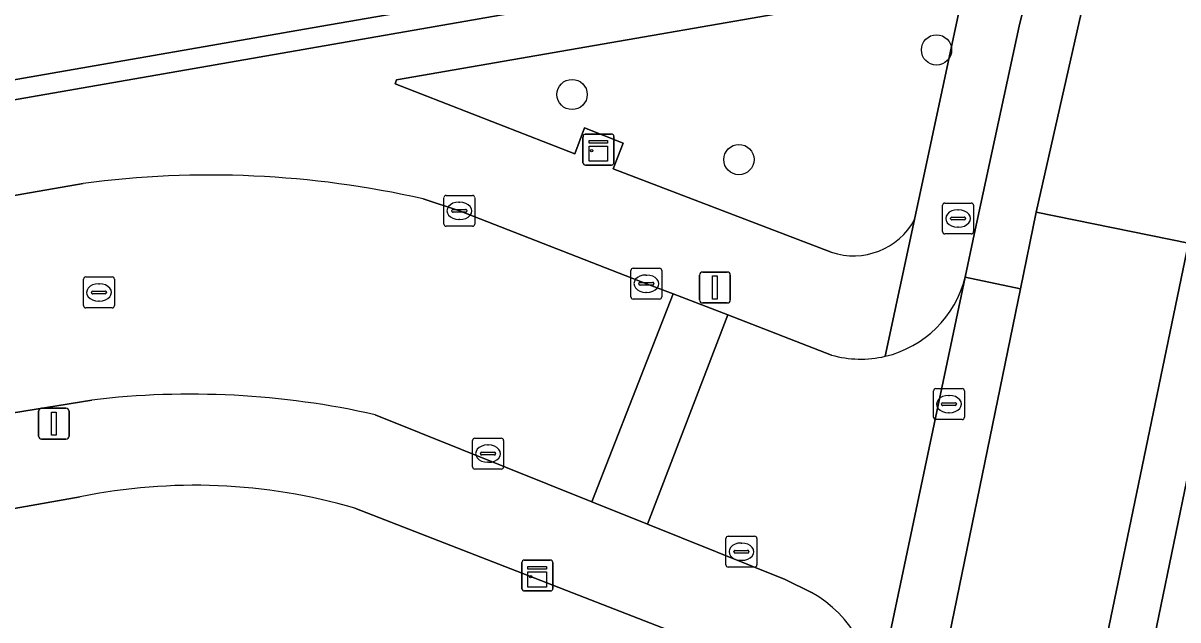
# Model space of a CAD drawing. Extents: x 162879 to 165540, y 384011 to 385181.
# Drawn here: x 164369.65 to 164406.98, y 384757.72 to 384777.01 of the extents above; entities that cross this region are included whole.
import ezdxf

# ---------------------------------------------------------------- set-up
doc = ezdxf.new("R2010")
doc.units = 0
for name, color, linetype in [('IMGEO_Boom', 7, 'Continuous'), ('IMGEO_Groenvoorziening', 7, 'Continuous'), ('IMGEO_Kast', 7, 'Continuous'), ('IMGEO_Kolk', 7, 'Continuous'), ('IMGEO_Lichtmast', 7, 'Continuous'), ('IMGEO_Rijbaan_lokaal_gesloten', 7, 'Continuous'), ('IMGEO_Rijbaan_lokaal_open', 7, 'Continuous'), ('IMGEO_Rioolput', 7, 'Continuous'), ('IMGEO_Verkeerseiland_open', 7, 'Continuous'), ('IMGEO_Voetpad_open', 7, 'Continuous')]:
    doc.layers.add(name, color=color, linetype=linetype)

msp = doc.modelspace()

# ---------------------------------------------------------------- linework, layer by layer
at = {"layer": 'IMGEO_Boom'}
for centre in [(164399.181, 384776.141), (164387.4, 384774.7), (164392.793, 384772.596)]:
    msp.add_circle(centre, 0.489, dxfattribs=at)
at = {"layer": 'IMGEO_Groenvoorziening'}
for points in [[(164282.829, 384765.172), (164283.45, 384761.019), (164283.687, 384760.203), (164300.25, 384763.088), (164300.077, 384764.098), (164299.838, 384765.042), (164303.716, 384765.684), (164303.794, 384764.751), (164303.957, 384763.77), (164379.249, 384776.9), (164399.038, 384780.326)], [(164400.116, 384778.376), (164381.721, 384775.176), (164381.683, 384775.043), (164387.485, 384772.786), (164387.803, 384773.623), (164389.049, 384773.128), (164388.73, 384772.297), (164395.78, 384769.605)], [(164398.473, 384770.661), (164400.116, 384778.376)], [(164371.502, 384761.692), (164362.401, 384760.083)], [(164393.818, 384756.098), (164380.376, 384761.331)]]:
    msp.add_lwpolyline(points, dxfattribs=at)
for centre, radius, start, end in [((164396.502, 384771.726), 2.241, 251.2131, 331.6099), ((164375.209, 384743.558), 18.509, 73.7889, 101.5521)]:
    msp.add_arc(centre, radius, start, end, dxfattribs=at)
at = {"layer": 'IMGEO_Kast'}
for p, q in [((164387.753, 384772.495), (164387.753, 384773.336)), ((164387.753, 384773.336), (164387.753, 384772.495)), ((164387.828, 384773.42), (164388.669, 384773.42)), ((164388.669, 384773.42), (164387.828, 384773.42)), ((164388.753, 384773.345), (164388.753, 384772.504)), ((164388.753, 384772.504), (164388.753, 384773.345)), ((164388.678, 384772.42), (164387.837, 384772.42)), ((164387.837, 384772.42), (164388.678, 384772.42)), ((164385.78, 384758.725), (164385.78, 384759.566)), ((164385.78, 384759.566), (164385.78, 384758.725)), ((164385.855, 384759.65), (164386.696, 384759.65)), ((164386.696, 384759.65), (164385.855, 384759.65)), ((164386.78, 384759.575), (164386.78, 384758.734)), ((164386.78, 384758.734), (164386.78, 384759.575)), ((164386.705, 384758.65), (164385.864, 384758.65)), ((164385.864, 384758.65), (164386.705, 384758.65))]:
    msp.add_line(p, q, dxfattribs=at)
for points in [[(164387.948, 384773.21), (164388.548, 384773.21), (164388.548, 384773.125), (164387.948, 384773.125), (164387.948, 384773.21)], [(164387.948, 384773.035), (164388.548, 384773.035), (164388.548, 384772.546), (164387.948, 384772.546), (164387.948, 384773.035)], [(164385.975, 384759.44), (164386.575, 384759.44), (164386.575, 384759.355), (164385.975, 384759.355), (164385.975, 384759.44)], [(164385.975, 384759.265), (164386.575, 384759.265), (164386.575, 384758.776), (164385.975, 384758.776), (164385.975, 384759.265)]]:
    msp.add_lwpolyline(points, dxfattribs=at)
for centre in [(164388.032, 384772.884), (164386.059, 384759.114)]:
    msp.add_circle(centre, 0.0377, dxfattribs=at)
for centre, start, end in [((164387.831, 384773.342), 92.4484, 184.2845), ((164387.831, 384773.342), 92.4484, 184.2845), ((164388.675, 384773.342), 2.4484, 94.2845), ((164388.675, 384773.342), 2.4484, 94.2845), ((164387.831, 384772.498), 182.4484, 274.2845), ((164387.831, 384772.498), 182.4484, 274.2845), ((164388.675, 384772.498), 272.4484, 4.2845), ((164388.675, 384772.498), 272.4484, 4.2845), ((164385.858, 384759.572), 92.4484, 184.2845), ((164385.858, 384759.572), 92.4484, 184.2845), ((164386.702, 384759.572), 2.4484, 94.2845), ((164386.702, 384759.572), 2.4484, 94.2845), ((164385.858, 384758.728), 182.4484, 274.2845), ((164385.858, 384758.728), 182.4484, 274.2845), ((164386.702, 384758.728), 272.4484, 4.2845), ((164386.702, 384758.728), 272.4484, 4.2845)]:
    msp.add_arc(centre, 0.0779, start, end, dxfattribs=at)
at = {"layer": 'IMGEO_Kolk'}
for p, q in [((164383.256, 384770.513), (164383.256, 384771.365)), ((164383.331, 384771.439), (164384.183, 384771.439)), ((164384.257, 384771.365), (164384.257, 384770.513)), ((164383.558, 384770.982), (164383.956, 384770.982)), ((164383.744, 384771.219), (164383.769, 384771.219)), ((164383.515, 384770.933), (164383.515, 384770.945)), ((164383.953, 384770.896), (164383.555, 384770.896)), ((164383.767, 384770.659), (164383.742, 384770.659)), ((164383.999, 384770.945), (164383.999, 384770.933)), ((164384.183, 384770.439), (164383.331, 384770.439)), ((164389.3, 384768.158), (164389.3, 384769.01)), ((164389.375, 384769.084), (164390.227, 384769.084)), ((164389.788, 384768.864), (164389.813, 384768.864)), ((164390.301, 384769.01), (164390.301, 384768.158)), ((164389.559, 384768.578), (164389.559, 384768.59)), ((164389.997, 384768.541), (164389.599, 384768.541)), ((164389.602, 384768.627), (164390, 384768.627)), ((164390.043, 384768.59), (164390.043, 384768.578)), ((164390.227, 384768.084), (164389.375, 384768.084)), ((164389.811, 384768.304), (164389.786, 384768.304)), ((164384.183, 384762.664), (164384.183, 384763.516)), ((164384.258, 384763.59), (164385.11, 384763.59)), ((164385.184, 384763.516), (164385.184, 384762.664)), ((164384.485, 384763.133), (164384.883, 384763.133)), ((164384.671, 384763.37), (164384.696, 384763.37)), ((164384.442, 384763.084), (164384.442, 384763.096)), ((164384.88, 384763.047), (164384.482, 384763.047)), ((164384.694, 384762.81), (164384.669, 384762.81)), ((164384.926, 384763.096), (164384.926, 384763.084)), ((164385.11, 384762.59), (164384.258, 384762.59)), ((164392.374, 384759.495), (164392.374, 384760.347)), ((164392.449, 384760.421), (164393.301, 384760.421)), ((164392.862, 384760.201), (164392.887, 384760.201)), ((164393.375, 384760.347), (164393.375, 384759.495)), ((164392.633, 384759.915), (164392.633, 384759.927)), ((164393.071, 384759.878), (164392.673, 384759.878)), ((164392.676, 384759.964), (164393.074, 384759.964)), ((164393.117, 384759.927), (164393.117, 384759.915)), ((164393.301, 384759.421), (164392.449, 384759.421)), ((164392.885, 384759.641), (164392.86, 384759.641))]:
    msp.add_line(p, q, dxfattribs=at)
for points in [[(164383.256, 384770.513), (164383.256, 384771.365)], [(164383.331, 384771.439), (164384.183, 384771.439)], [(164384.257, 384771.365), (164384.257, 384770.513)], [(164384.183, 384770.439), (164383.331, 384770.439)], [(164389.3, 384768.158), (164389.3, 384769.01)], [(164389.375, 384769.084), (164390.227, 384769.084)], [(164390.301, 384769.01), (164390.301, 384768.158)], [(164390.227, 384768.084), (164389.375, 384768.084)], [(164384.183, 384762.664), (164384.183, 384763.516)], [(164384.258, 384763.59), (164385.11, 384763.59)], [(164385.184, 384763.516), (164385.184, 384762.664)], [(164385.11, 384762.59), (164384.258, 384762.59)], [(164392.374, 384759.495), (164392.374, 384760.347)], [(164392.449, 384760.421), (164393.301, 384760.421)], [(164393.375, 384760.347), (164393.375, 384759.495)], [(164393.301, 384759.421), (164392.449, 384759.421)]]:
    msp.add_lwpolyline(points, dxfattribs=at)
for centre, radius, start, end in [((164383.333, 384771.363), 0.0765, 91.552, 178.448), ((164383.333, 384771.363), 0.0765, 91.552, 178.448), ((164384.181, 384771.363), 0.0765, 1.552, 88.448), ((164384.181, 384771.363), 0.0765, 1.552, 88.448), ((164383.555, 384770.942), 0.0403, 85.8775, 175.7526), ((164383.96, 384770.944), 0.0386, 1.7309, 96.639), ((164383.552, 384770.932), 0.0366, 178.938, 274.7102), ((164383.956, 384770.939), 0.043, 264.8664, 352.4533), ((164383.333, 384770.515), 0.0765, 181.552, 268.448), ((164383.333, 384770.515), 0.0765, 181.552, 268.448), ((164384.181, 384770.515), 0.0765, 271.552, 358.448), ((164384.181, 384770.515), 0.0765, 271.552, 358.448), ((164389.377, 384769.008), 0.0765, 91.552, 178.448), ((164389.377, 384769.008), 0.0765, 91.552, 178.448), ((164390.225, 384769.008), 0.0765, 1.552, 88.448), ((164390.225, 384769.008), 0.0765, 1.552, 88.448), ((164389.599, 384768.587), 0.0403, 85.8775, 175.7526), ((164389.596, 384768.577), 0.0366, 178.938, 274.7102), ((164390, 384768.584), 0.043, 264.8664, 352.4533), ((164390.004, 384768.589), 0.0386, 1.7309, 96.639), ((164389.377, 384768.16), 0.0765, 181.552, 268.448), ((164389.377, 384768.16), 0.0765, 181.552, 268.448), ((164390.225, 384768.16), 0.0765, 271.552, 358.448), ((164390.225, 384768.16), 0.0765, 271.552, 358.448), ((164384.26, 384763.514), 0.0765, 91.552, 178.448), ((164384.26, 384763.514), 0.0765, 91.552, 178.448), ((164385.108, 384763.514), 0.0765, 1.552, 88.448), ((164385.108, 384763.514), 0.0765, 1.552, 88.448), ((164384.482, 384763.093), 0.0403, 85.8775, 175.7526), ((164384.887, 384763.095), 0.0386, 1.7309, 96.639), ((164384.479, 384763.083), 0.0366, 178.938, 274.7102), ((164384.883, 384763.09), 0.043, 264.8664, 352.4533), ((164384.26, 384762.666), 0.0765, 181.552, 268.448), ((164384.26, 384762.666), 0.0765, 181.552, 268.448), ((164385.108, 384762.666), 0.0765, 271.552, 358.448), ((164385.108, 384762.666), 0.0765, 271.552, 358.448), ((164392.451, 384760.345), 0.0765, 91.552, 178.448), ((164392.451, 384760.345), 0.0765, 91.552, 178.448), ((164393.299, 384760.345), 0.0765, 1.552, 88.448), ((164393.299, 384760.345), 0.0765, 1.552, 88.448), ((164392.673, 384759.924), 0.0403, 85.8775, 175.7526), ((164392.67, 384759.914), 0.0366, 178.938, 274.7102), ((164393.074, 384759.921), 0.043, 264.8664, 352.4533), ((164393.078, 384759.926), 0.0386, 1.7309, 96.639), ((164392.451, 384759.497), 0.0765, 181.552, 268.448), ((164392.451, 384759.497), 0.0765, 181.552, 268.448), ((164393.299, 384759.497), 0.0765, 271.552, 358.448), ((164393.299, 384759.497), 0.0765, 271.552, 358.448)]:
    msp.add_arc(centre, radius, start, end, dxfattribs=at)
for centre, major_axis, ratio, start_param, end_param in [((164383.743, 384770.939), (-0.387, 0.002), 0.722429, 4.712389, 7.853982), ((164383.768, 384770.939), (-0.39, 0.002), 0.717154, 1.570796, 4.712389), ((164389.787, 384768.584), (-0.387, 0.002), 0.722429, 4.712389, 7.853982), ((164389.812, 384768.584), (-0.39, 0.002), 0.717154, 1.570796, 4.712389), ((164384.67, 384763.09), (-0.387, 0.002), 0.722429, 4.712389, 7.853982), ((164384.695, 384763.09), (-0.39, 0.002), 0.717154, 1.570796, 4.712389), ((164392.861, 384759.921), (-0.387, 0.002), 0.722429, 4.712389, 7.853982), ((164392.886, 384759.921), (-0.39, 0.002), 0.717154, 1.570796, 4.712389)]:
    msp.add_ellipse(centre, major_axis=major_axis, ratio=ratio, start_param=start_param, end_param=end_param, dxfattribs=at)
at = {"layer": 'IMGEO_Lichtmast'}
for p, q in [((164391.524, 384768.062), (164391.524, 384768.862)), ((164391.524, 384768.862), (164391.524, 384768.062)), ((164391.624, 384768.962), (164392.414, 384768.962)), ((164392.414, 384768.962), (164391.624, 384768.962)), ((164392.514, 384768.862), (164392.514, 384768.062)), ((164392.514, 384768.062), (164392.514, 384768.862)), ((164392.414, 384767.962), (164391.624, 384767.962)), ((164391.624, 384767.962), (164392.414, 384767.962)), ((164370.151, 384763.66), (164370.151, 384764.46)), ((164370.151, 384764.46), (164370.151, 384763.66)), ((164370.251, 384764.56), (164371.041, 384764.56)), ((164371.041, 384764.56), (164370.251, 384764.56)), ((164371.141, 384764.46), (164371.141, 384763.66)), ((164371.141, 384763.66), (164371.141, 384764.46)), ((164371.041, 384763.56), (164370.251, 384763.56)), ((164370.251, 384763.56), (164371.041, 384763.56))]:
    msp.add_line(p, q, dxfattribs=at)
for points in [[(164391.944, 384768.837), (164392.094, 384768.837), (164392.094, 384768.087), (164391.944, 384768.087), (164391.944, 384768.837)], [(164370.571, 384764.435), (164370.721, 384764.435), (164370.721, 384763.685), (164370.571, 384763.685), (164370.571, 384764.435)]]:
    msp.add_lwpolyline(points, dxfattribs=at)
for centre, start, end in [((164391.624, 384768.862), 90, 180), ((164391.624, 384768.862), 90, 180), ((164392.414, 384768.862), 0, 90), ((164392.414, 384768.862), 360, 90), ((164391.624, 384768.062), 180, 270), ((164391.624, 384768.062), 180, 270), ((164392.414, 384768.062), 270, 0), ((164392.414, 384768.062), 270, 0), ((164370.251, 384764.46), 90, 180), ((164370.251, 384764.46), 90, 180), ((164371.041, 384764.46), 0, 90), ((164371.041, 384764.46), 360, 90), ((164370.251, 384763.66), 180, 270), ((164370.251, 384763.66), 180, 270), ((164371.041, 384763.66), 270, 0), ((164371.041, 384763.66), 270, 0)]:
    msp.add_arc(centre, 0.1, start, end, dxfattribs=at)
at = {"layer": 'IMGEO_Rijbaan_lokaal_gesloten'}
for points in [[(164409.782, 384804.552), (164405.514, 384790.878), (164402.951, 384781.457), (164401.848, 384776.91), (164400.398, 384770.173), (164400.104, 384768.794), (164401.893, 384768.418), (164402.402, 384770.896), (164405.946, 384786.587), (164410.1, 384800.062), (164412.584, 384807.324), (164415.456, 384814.509), (164419.027, 384821.81), (164425.703, 384834.781), (164430.361, 384843.091)], [(164410.1, 384800.062), (164405.946, 384786.587), (164402.402, 384770.896), (164407.326, 384769.894), (164410.876, 384786.043), (164414.758, 384799.053)], [(164371.601, 384771.819), (164361.498, 384770.071), (164346.209, 384767.398), (164324.914, 384763.697), (164289.347, 384757.489), (164279.535, 384755.77), (164266.209, 384753.43), (164257.378, 384751.922), (164246.314, 384750), (164240.108, 384748.922), (164237.753, 384748.5), (164184.34, 384739.338), (164178.884, 384738.404), (164123.872, 384728.793), (164118.192, 384727.8)], [(164381.039, 384764.347), (164388.043, 384761.532), (164390.667, 384768.256), (164389.801, 384768.583), (164383.757, 384770.938), (164382.584, 384771.324)], [(164369.716, 384630.619), (164371.43, 384635.723), (164371.683, 384636.478), (164378.046, 384654.783), (164386.545, 384678.76), (164390.748, 384691.883), (164392.79, 384698.26), (164398.329, 384718.554), (164402.931, 384741.104), (164403.947, 384746.037), (164404.756, 384750), (164405.4, 384753.153), (164408.791, 384769.588), (164407.326, 384769.894), (164403.204, 384750), (164402.862, 384748.351), (164396.898, 384720.839), (164392.862, 384705.616), (164389.076, 384692.416), (164387.739, 384687.753), (164385.333, 384680.686), (164371.904, 384641.543), (164357.854, 384600.926)], [(164239.041, 384741.721), (164240.196, 384741.928), (164240.504, 384741.984), (164259.24, 384745.138), (164264.928, 384746.16), (164287.286, 384750), (164347.249, 384760.637), (164364.484, 384763.619), (164364.744, 384763.664), (164371.872, 384764.823)]]:
    msp.add_lwpolyline(points, dxfattribs=at)
msp.add_lwpolyline([(164389.601, 384711.984), (164392.706, 384723.789), (164397.98, 384749.37), (164398.109, 384750), (164401.893, 384768.418), (164400.104, 384768.794), (164397.186, 384754.944), (164393.994, 384737.568), (164391.963, 384727.781), (164390.233, 384720.25), (164387.079, 384708.144), (164383.077, 384694.337), (164382.886, 384693.677), (164378.896, 384681.413), (164380.274, 384680.965), (164381.062, 384683.249), (164384.168, 384692.646), (164384.526, 384693.869), (164386.419, 384700.335)], close=True, dxfattribs=at)
for centre, radius, start, end in [((164375.724, 384741.203), 30.893, 77.1695, 97.6693), ((164375.071, 384737.925), 27.087, 77.2722, 96.7829)]:
    msp.add_arc(centre, radius, start, end, dxfattribs=at)
at = {"layer": 'IMGEO_Rijbaan_lokaal_open'}
for points in [[(164407.326, 384769.894), (164402.402, 384770.896), (164401.893, 384768.418), (164398.109, 384750), (164397.98, 384749.37), (164402.862, 384748.351), (164403.204, 384750)], [(164392.437, 384767.579), (164390.667, 384768.256), (164388.043, 384761.532), (164389.835, 384760.812)]]:
    msp.add_lwpolyline(points, close=True, dxfattribs=at)
for points in [[(164408.791, 384769.588), (164405.4, 384753.153)], [(164397.186, 384754.944), (164400.104, 384768.794)], [(164395.787, 384766.278), (164392.437, 384767.579), (164389.835, 384760.812), (164394.286, 384759.023), (164395.137, 384758.602)]]:
    msp.add_lwpolyline(points, dxfattribs=at)
for centre, radius, start, end in [((164396.734, 384769.614), 3.468, 283.0781, 346.3204), ((164396.734, 384769.611), 3.465, 254.1319, 283.0899), ((164393.16, 384755.092), 4.029, 357.9011, 60.6089)]:
    msp.add_arc(centre, radius, start, end, dxfattribs=at)
at = {"layer": 'IMGEO_Rioolput'}
for p, q in [((164399.378, 384770.266), (164399.378, 384771.118)), ((164399.453, 384771.192), (164400.305, 384771.192)), ((164399.866, 384770.972), (164399.891, 384770.972)), ((164400.379, 384771.118), (164400.379, 384770.266)), ((164399.637, 384770.686), (164399.637, 384770.698)), ((164400.075, 384770.649), (164399.677, 384770.649)), ((164399.68, 384770.735), (164400.078, 384770.735)), ((164400.121, 384770.698), (164400.121, 384770.686)), ((164399.889, 384770.412), (164399.864, 384770.412)), ((164400.305, 384770.192), (164399.453, 384770.192)), ((164371.607, 384767.875), (164371.607, 384768.727)), ((164371.682, 384768.801), (164372.534, 384768.801)), ((164372.608, 384768.727), (164372.608, 384767.875)), ((164371.909, 384768.344), (164372.307, 384768.344)), ((164372.095, 384768.581), (164372.12, 384768.581)), ((164371.866, 384768.295), (164371.866, 384768.307)), ((164372.304, 384768.258), (164371.906, 384768.258)), ((164372.118, 384768.021), (164372.093, 384768.021)), ((164372.35, 384768.307), (164372.35, 384768.295)), ((164372.534, 384767.801), (164371.682, 384767.801)), ((164399.083, 384764.266), (164399.083, 384765.118)), ((164399.158, 384765.192), (164400.01, 384765.192)), ((164400.084, 384765.118), (164400.084, 384764.266)), ((164399.342, 384764.686), (164399.342, 384764.698)), ((164399.78, 384764.649), (164399.382, 384764.649)), ((164399.385, 384764.735), (164399.783, 384764.735)), ((164399.571, 384764.972), (164399.596, 384764.972)), ((164399.826, 384764.698), (164399.826, 384764.686)), ((164399.594, 384764.412), (164399.569, 384764.412)), ((164400.01, 384764.192), (164399.158, 384764.192))]:
    msp.add_line(p, q, dxfattribs=at)
for points in [[(164399.378, 384770.266), (164399.378, 384771.118)], [(164399.453, 384771.192), (164400.305, 384771.192)], [(164400.379, 384771.118), (164400.379, 384770.266)], [(164400.305, 384770.192), (164399.453, 384770.192)], [(164371.607, 384767.875), (164371.607, 384768.727)], [(164371.682, 384768.801), (164372.534, 384768.801)], [(164372.608, 384768.727), (164372.608, 384767.875)], [(164372.534, 384767.801), (164371.682, 384767.801)], [(164399.083, 384764.266), (164399.083, 384765.118)], [(164399.158, 384765.192), (164400.01, 384765.192)], [(164400.084, 384765.118), (164400.084, 384764.266)], [(164400.01, 384764.192), (164399.158, 384764.192)]]:
    msp.add_lwpolyline(points, dxfattribs=at)
for centre, radius, start, end in [((164399.455, 384771.116), 0.0765, 91.552, 178.448), ((164399.455, 384771.116), 0.0765, 91.552, 178.448), ((164400.303, 384771.116), 0.0765, 1.552, 88.448), ((164400.303, 384771.116), 0.0765, 1.552, 88.448), ((164399.677, 384770.695), 0.0403, 85.8775, 175.7526), ((164399.674, 384770.685), 0.0366, 178.938, 274.7102), ((164400.078, 384770.692), 0.043, 264.8664, 352.4533), ((164400.082, 384770.697), 0.0386, 1.7309, 96.639), ((164399.455, 384770.268), 0.0765, 181.552, 268.448), ((164399.455, 384770.268), 0.0765, 181.552, 268.448), ((164400.303, 384770.268), 0.0765, 271.552, 358.448), ((164400.303, 384770.268), 0.0765, 271.552, 358.448), ((164371.684, 384768.725), 0.0765, 91.552, 178.448), ((164371.684, 384768.725), 0.0765, 91.552, 178.448), ((164372.532, 384768.725), 0.0765, 1.552, 88.448), ((164372.532, 384768.725), 0.0765, 1.552, 88.448), ((164371.906, 384768.304), 0.0403, 85.8775, 175.7526), ((164372.311, 384768.306), 0.0386, 1.7309, 96.639), ((164371.903, 384768.294), 0.0366, 178.938, 274.7102), ((164372.307, 384768.301), 0.043, 264.8664, 352.4533), ((164371.684, 384767.877), 0.0765, 181.552, 268.448), ((164371.684, 384767.877), 0.0765, 181.552, 268.448), ((164372.532, 384767.877), 0.0765, 271.552, 358.448), ((164372.532, 384767.877), 0.0765, 271.552, 358.448), ((164399.16, 384765.116), 0.0765, 91.552, 178.448), ((164399.16, 384765.116), 0.0765, 91.552, 178.448), ((164400.008, 384765.116), 0.0765, 1.552, 88.448), ((164400.008, 384765.116), 0.0765, 1.552, 88.448), ((164399.382, 384764.695), 0.0403, 85.8775, 175.7526), ((164399.379, 384764.685), 0.0366, 178.938, 274.7102), ((164399.783, 384764.692), 0.043, 264.8664, 352.4533), ((164399.787, 384764.697), 0.0386, 1.7309, 96.639), ((164399.16, 384764.268), 0.0765, 181.552, 268.448), ((164399.16, 384764.268), 0.0765, 181.552, 268.448), ((164400.008, 384764.268), 0.0765, 271.552, 358.448), ((164400.008, 384764.268), 0.0765, 271.552, 358.448)]:
    msp.add_arc(centre, radius, start, end, dxfattribs=at)
for centre, major_axis, ratio, start_param, end_param in [((164399.865, 384770.692), (-0.387, 0.002), 0.722429, 4.712389, 7.853982), ((164399.89, 384770.692), (-0.39, 0.002), 0.717154, 1.570796, 4.712389), ((164372.094, 384768.301), (-0.387, 0.002), 0.722429, 4.712389, 7.853982), ((164372.119, 384768.301), (-0.39, 0.002), 0.717154, 1.570796, 4.712389), ((164399.57, 384764.692), (-0.387, 0.002), 0.722429, 4.712389, 7.853982), ((164399.595, 384764.692), (-0.39, 0.002), 0.717154, 1.570796, 4.712389)]:
    msp.add_ellipse(centre, major_axis=major_axis, ratio=ratio, start_param=start_param, end_param=end_param, dxfattribs=at)
at = {"layer": 'IMGEO_Verkeerseiland_open'}
msp.add_lwpolyline([(164399.113, 384779.726), (164399.038, 384780.326), (164379.249, 384776.9), (164303.957, 384763.77), (164304.007, 384763.468), (164304.173, 384763.168)], close=True, dxfattribs=at)
at = {"layer": 'IMGEO_Voetpad_open'}
for points in [[(164400.104, 384768.794), (164400.398, 384770.173), (164401.848, 384776.91), (164402.951, 384781.457), (164405.514, 384790.878), (164409.782, 384804.552)], [(164395.78, 384769.605), (164388.73, 384772.297), (164389.049, 384773.128), (164387.803, 384773.623), (164387.485, 384772.786), (164381.683, 384775.043), (164381.721, 384775.176), (164400.116, 384778.376), (164400.819, 384780.862)], [(164400.819, 384780.862), (164400.116, 384778.376), (164398.473, 384770.661), (164397.519, 384766.236)], [(164399.113, 384779.726), (164304.173, 384763.168), (164300.283, 384762.485), (164283.781, 384759.634), (164274.801, 384758.067), (164269.885, 384757.21), (164265.676, 384756.475), (164266.123, 384753.922), (164279.449, 384756.262), (164279.535, 384755.77), (164289.347, 384757.489), (164324.914, 384763.697), (164346.209, 384767.398), (164361.498, 384770.071)], [(164361.498, 384770.071), (164371.601, 384771.819)], [(164382.584, 384771.324), (164383.757, 384770.938), (164389.801, 384768.583), (164390.667, 384768.256), (164392.437, 384767.579), (164395.787, 384766.278)], [(164397.519, 384766.236), (164398.473, 384770.661)], [(164371.872, 384764.823), (164364.744, 384763.664), (164364.484, 384763.619)], [(164395.137, 384758.602), (164394.286, 384759.023), (164389.835, 384760.812), (164388.043, 384761.532), (164381.039, 384764.347)], [(164362.401, 384760.083), (164371.502, 384761.692)], [(164380.376, 384761.331), (164393.818, 384756.098)]]:
    msp.add_lwpolyline(points, dxfattribs=at)
for centre, radius, start, end in [((164375.724, 384741.203), 30.893, 77.1695, 97.6693), ((164396.502, 384771.726), 2.241, 251.2131, 331.6099), ((164396.734, 384769.614), 3.468, 283.0781, 346.3204), ((164396.734, 384769.611), 3.465, 254.1319, 283.0899), ((164375.071, 384737.925), 27.087, 77.2722, 96.7829), ((164375.209, 384743.558), 18.509, 73.7889, 101.5521), ((164393.16, 384755.092), 4.029, 357.9011, 60.6089)]:
    msp.add_arc(centre, radius, start, end, dxfattribs=at)

doc.saveas('drawing.dxf')
